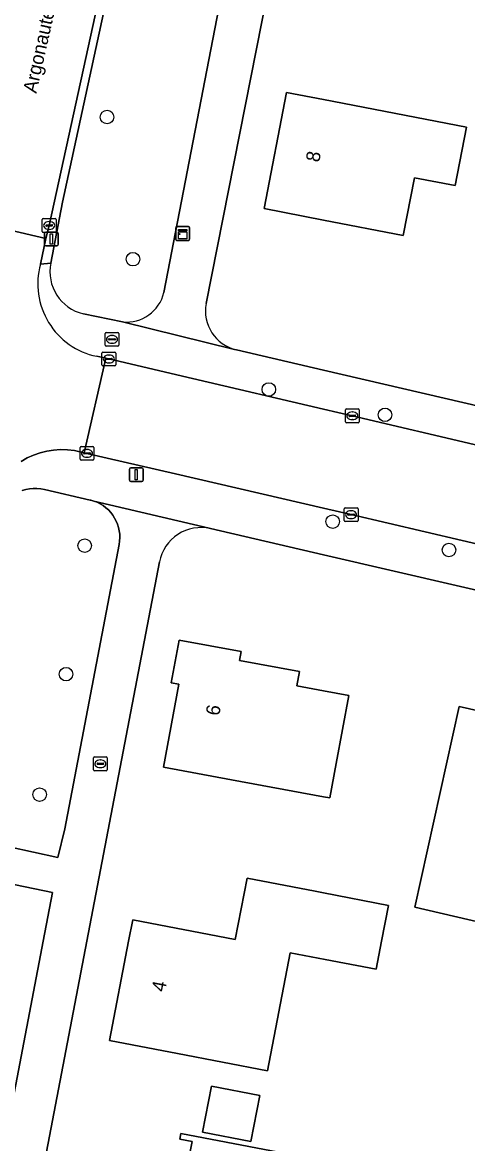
# Model space of a CAD drawing. Extents: x 162184 to 163154, y 385507 to 386516.
# Drawn here: x 162478.2 to 162510.4, y 385735.4 to 385816.4 of the extents above; entities that cross this region are included whole.
import ezdxf

# ---------------------------------------------------------------- set-up
doc = ezdxf.new("R2010")
doc.units = 0
for name, color, linetype in [('IMGEO_Boom', 7, 'Continuous'), ('IMGEO_Brandkraan', 7, 'Continuous'), ('IMGEO_Erf', 7, 'Continuous'), ('IMGEO_Groenvoorziening', 7, 'Continuous'), ('IMGEO_Kast', 7, 'Continuous'), ('IMGEO_Kolk', 7, 'Continuous'), ('IMGEO_Lichtmast', 7, 'Continuous'), ('IMGEO_Openbare_ruimte_label', 7, 'Continuous'), ('IMGEO_Pand', 7, 'Continuous'), ('IMGEO_Pand_nummerreeks', 7, 'Continuous'), ('IMGEO_Rijbaan_lokaal_gesloten', 7, 'Continuous'), ('IMGEO_Rijbaan_lokaal_open', 7, 'Continuous'), ('IMGEO_Voetpad_open', 7, 'Continuous')]:
    doc.layers.add(name, color=color, linetype=linetype)

msp = doc.modelspace()

# ---------------------------------------------------------------- linework, layer by layer
at = {"layer": 'IMGEO_Boom'}
for centre in [(162484.361, 385809.529), (162486.226, 385799.258), (162496.048, 385789.85), (162504.438, 385788.015), (162500.658, 385780.304), (162482.743, 385778.567), (162509.057, 385778.254), (162481.395, 385769.281), (162479.489, 385760.579)]:
    msp.add_circle(centre, 0.489, dxfattribs=at)
at = {"layer": 'IMGEO_Brandkraan'}
for p, q in [((162484.289, 385793.968), (162485.141, 385793.968)), ((162484.214, 385793.042), (162484.214, 385793.894)), ((162484.473, 385793.462), (162484.473, 385793.474)), ((162484.911, 385793.425), (162484.513, 385793.425)), ((162484.516, 385793.511), (162484.914, 385793.511)), ((162484.725, 385793.188), (162484.7, 385793.188)), ((162484.702, 385793.748), (162484.727, 385793.748)), ((162484.957, 385793.474), (162484.957, 385793.462)), ((162485.215, 385793.894), (162485.215, 385793.042)), ((162485.141, 385792.968), (162484.289, 385792.968)), ((162483.374, 385762.381), (162483.374, 385763.233)), ((162483.449, 385763.307), (162484.301, 385763.307)), ((162484.375, 385763.233), (162484.375, 385762.381)), ((162483.633, 385762.801), (162483.633, 385762.813)), ((162484.071, 385762.764), (162483.673, 385762.764)), ((162483.676, 385762.85), (162484.074, 385762.85)), ((162483.885, 385762.527), (162483.86, 385762.527)), ((162483.862, 385763.087), (162483.887, 385763.087)), ((162484.117, 385762.813), (162484.117, 385762.801)), ((162484.301, 385762.307), (162483.449, 385762.307))]:
    msp.add_line(p, q, dxfattribs=at)
for points in [[(162484.289, 385793.968), (162485.141, 385793.968)], [(162484.214, 385793.042), (162484.214, 385793.894)], [(162485.215, 385793.894), (162485.215, 385793.042)], [(162485.141, 385792.968), (162484.289, 385792.968)], [(162483.374, 385762.381), (162483.374, 385763.233)], [(162483.449, 385763.307), (162484.301, 385763.307)], [(162484.375, 385763.233), (162484.375, 385762.381)], [(162484.301, 385762.307), (162483.449, 385762.307)]]:
    msp.add_lwpolyline(points, dxfattribs=at)
for centre, radius, start, end in [((162484.291, 385793.892), 0.0765, 91.55205, 178.44795), ((162484.291, 385793.892), 0.0765, 91.55205, 178.44795), ((162485.139, 385793.892), 0.0765, 1.55205, 88.44795), ((162485.139, 385793.892), 0.0765, 1.55205, 88.44795), ((162484.513, 385793.471), 0.0403, 85.87752, 175.75265), ((162484.51, 385793.461), 0.0366, 178.93798, 274.71019), ((162484.914, 385793.468), 0.043, 264.86636, 352.45326), ((162484.918, 385793.473), 0.0386, 1.73085, 96.63898), ((162484.291, 385793.044), 0.0765, 181.55205, 268.44795), ((162484.291, 385793.044), 0.0765, 181.55205, 268.44795), ((162485.139, 385793.044), 0.0765, 271.55205, 358.44795), ((162485.139, 385793.044), 0.0765, 271.55205, 358.44795), ((162483.451, 385763.231), 0.0765, 91.55205, 178.44795), ((162483.451, 385763.231), 0.0765, 91.55205, 178.44795), ((162484.299, 385763.231), 0.0765, 1.55205, 88.44795), ((162484.299, 385763.231), 0.0765, 1.55205, 88.44795), ((162483.451, 385762.383), 0.0765, 181.55205, 268.44795), ((162483.451, 385762.383), 0.0765, 181.55205, 268.44795), ((162483.673, 385762.81), 0.0403, 85.87752, 175.75265), ((162483.67, 385762.8), 0.0366, 178.93798, 274.71019), ((162484.074, 385762.807), 0.043, 264.86636, 352.45326), ((162484.078, 385762.812), 0.0386, 1.73085, 96.63898), ((162484.299, 385762.383), 0.0765, 271.55205, 358.44795), ((162484.299, 385762.383), 0.0765, 271.55205, 358.44795)]:
    msp.add_arc(centre, radius, start, end, dxfattribs=at)
for centre, major_axis, ratio, start_param, end_param in [((162484.701, 385793.468), (-0.387, 0.002), 0.722429, 4.712389, 7.853982), ((162484.726, 385793.468), (-0.39, 0.002), 0.717154, 1.570796, 4.712389), ((162483.861, 385762.807), (-0.387, 0.002), 0.722429, 4.712389, 7.853982), ((162483.886, 385762.807), (-0.39, 0.002), 0.717154, 1.570796, 4.712389)]:
    msp.add_ellipse(centre, major_axis=major_axis, ratio=ratio, start_param=start_param, end_param=end_param, dxfattribs=at)
at = {"layer": 'IMGEO_Erf'}
for points in [[(162503.373, 385856.006), (162500, 385838.961), (162491.51, 385796.057)], [(162493.7, 385792.713), (162500, 385791.251), (162664.68, 385753.025), (162666.341, 385752.639)], [(162658.498, 385741.129), (162620.746, 385750), (162500, 385777.904), (162491.828, 385779.793)], [(162488.149, 385777.393), (162482.897, 385750), (162476.625, 385717.285)], [(162511.453, 385751.327), (162506.581, 385752.453), (162509.784, 385766.935), (162514.81, 385765.823)]]:
    msp.add_lwpolyline(points, dxfattribs=at)
for points in [[(162509.518, 385804.576), (162506.564, 385805.149), (162505.753, 385800.963), (162500, 385802.077), (162495.697, 385802.911), (162497.324, 385811.308), (162500, 385810.789), (162510.334, 385808.787)], [(162500, 385760.425), (162493.359, 385761.649), (162488.441, 385762.556), (162489.548, 385768.561), (162488.991, 385768.664), (162489.558, 385771.743), (162494.042, 385770.916), (162493.925, 385770.28), (162498.255, 385769.482), (162498.061, 385768.432), (162500, 385768.075), (162501.813, 385767.741), (162500.907, 385762.824), (162500.45, 385760.342)], [(162497.587, 385749.155), (162495.941, 385740.618), (162489.441, 385741.873), (162484.531, 385742.82), (162485.916, 385750), (162486.211, 385751.529), (162493.613, 385750.102), (162494.471, 385754.549), (162499.381, 385753.602), (162500, 385753.483), (162504.682, 385752.579), (162504.185, 385750), (162503.791, 385747.959), (162500.113, 385748.668)], [(162494.756, 385735.528), (162491.255, 385736.205), (162491.894, 385739.511), (162495.395, 385738.834)], [(162498.707, 385728.006), (162493.63, 385728.988), (162493.106, 385726.28), (162492.427, 385722.648), (162492.326, 385722.123), (162480.977, 385724.317), (162481.776, 385728.448), (162480.81, 385728.635), (162480.971, 385729.466), (162481.949, 385729.276), (162482.597, 385732.627), (162489.671, 385731.259), (162490.495, 385735.518), (162489.612, 385735.689), (162489.693, 385736.111), (162494.603, 385735.162), (162499.892, 385734.14), (162499.656, 385732.916)]]:
    msp.add_lwpolyline(points, close=True, dxfattribs=at)
for centre, radius, start, end in [((162494.352, 385795.529), 2.89, 169.47309, 256.96883), ((162491.143, 385776.823), 3.048, 77.01054, 169.22639)]:
    msp.add_arc(centre, radius, start, end, dxfattribs=at)
at = {"layer": 'IMGEO_Groenvoorziening'}
for points in [[(162488.47, 385796.85), (162495.395, 385832.741), (162488.296, 385834.094), (162487.623, 385833.272), (162481.141, 385803.386), (162480.302, 385798.982)], [(162482.65, 385795.32), (162485.484, 385794.728)], [(162471.994, 385757.971), (162480.797, 385756.048), (162481.301, 385758.106), (162485.231, 385778.657), (162485.266, 385778.901), (162485.28, 385779.147), (162485.271, 385779.394), (162485.241, 385779.639), (162485.188, 385779.88), (162485.115, 385780.115), (162485.02, 385780.343), (162484.906, 385780.561), (162484.773, 385780.769), (162484.621, 385780.964), (162484.453, 385781.144), (162484.269, 385781.309), (162484.072, 385781.456), (162483.862, 385781.586), (162483.641, 385781.696), (162483.411, 385781.785), (162483.175, 385781.855), (162483.143, 385781.862), (162479.838, 385782.625), (162479.568, 385782.675), (162479.296, 385782.7), (162479.022, 385782.701), (162478.749, 385782.677), (162478.479, 385782.629), (162478.214, 385782.557)]]:
    msp.add_lwpolyline(points, dxfattribs=at)
msp.add_lwpolyline([(162469.753, 385739.207), (162477.348, 385737.507), (162479.75, 385750), (162480.423, 385753.499), (162471.557, 385755.335), (162471.066, 385755.135), (162470.488, 385750), (162469.294, 385739.31)], close=True, dxfattribs=at)
for centre, radius, start, end in [((162483.325, 385798.337), 3.091, 167.95261, 257.38173), ((162485.758, 385797.504), 2.789, 264.35434, 346.44465)]:
    msp.add_arc(centre, radius, start, end, dxfattribs=at)
at = {"layer": 'IMGEO_Kast'}
for p, q in [((162489.316, 385800.688), (162489.316, 385801.529)), ((162489.316, 385801.529), (162489.316, 385800.688)), ((162489.391, 385801.613), (162490.232, 385801.613)), ((162490.232, 385801.613), (162489.391, 385801.613)), ((162490.316, 385801.538), (162490.316, 385800.697)), ((162490.316, 385800.697), (162490.316, 385801.538)), ((162490.241, 385800.613), (162489.4, 385800.613)), ((162489.4, 385800.613), (162490.241, 385800.613))]:
    msp.add_line(p, q, dxfattribs=at)
for points in [[(162489.511, 385801.403), (162490.111, 385801.403), (162490.111, 385801.318), (162489.511, 385801.318), (162489.511, 385801.403)], [(162489.511, 385801.228), (162490.111, 385801.228), (162490.111, 385800.739), (162489.511, 385800.739), (162489.511, 385801.228)]]:
    msp.add_lwpolyline(points, dxfattribs=at)
msp.add_circle((162489.595, 385801.077), 0.0377, dxfattribs=at)
for centre, start, end in [((162489.394, 385801.535), 92.4484, 184.28452), ((162489.394, 385801.535), 92.4484, 184.28452), ((162490.238, 385801.535), 2.4484, 94.28452), ((162490.238, 385801.535), 2.4484, 94.28452), ((162489.394, 385800.691), 182.4484, 274.28452), ((162489.394, 385800.691), 182.4484, 274.28452), ((162490.238, 385800.691), 272.4484, 4.28452), ((162490.238, 385800.691), 272.4484, 4.28452)]:
    msp.add_arc(centre, 0.0779, start, end, dxfattribs=at)
at = {"layer": 'IMGEO_Kolk'}
for p, q in [((162479.676, 385801.27), (162479.676, 385802.122)), ((162479.751, 385802.196), (162480.603, 385802.196)), ((162480.677, 385802.122), (162480.677, 385801.27)), ((162479.935, 385801.69), (162479.935, 385801.702)), ((162480.373, 385801.653), (162479.975, 385801.653)), ((162479.978, 385801.739), (162480.376, 385801.739)), ((162480.187, 385801.416), (162480.162, 385801.416)), ((162480.164, 385801.976), (162480.189, 385801.976)), ((162480.419, 385801.702), (162480.419, 385801.69)), ((162480.603, 385801.196), (162479.751, 385801.196)), ((162483.989, 385791.626), (162483.989, 385792.478)), ((162484.064, 385792.552), (162484.916, 385792.552)), ((162484.477, 385792.332), (162484.502, 385792.332)), ((162484.99, 385792.478), (162484.99, 385791.626)), ((162484.916, 385791.552), (162484.064, 385791.552)), ((162484.248, 385792.046), (162484.248, 385792.058)), ((162484.686, 385792.009), (162484.288, 385792.009)), ((162484.291, 385792.095), (162484.689, 385792.095)), ((162484.5, 385791.772), (162484.475, 385791.772)), ((162484.732, 385792.058), (162484.732, 385792.046)), ((162501.575, 385787.522), (162501.575, 385788.374)), ((162501.65, 385788.448), (162502.502, 385788.448)), ((162502.576, 385788.374), (162502.576, 385787.522)), ((162502.502, 385787.448), (162501.65, 385787.448)), ((162501.834, 385787.942), (162501.834, 385787.954)), ((162502.272, 385787.905), (162501.874, 385787.905)), ((162501.877, 385787.991), (162502.275, 385787.991)), ((162502.086, 385787.668), (162502.061, 385787.668)), ((162502.063, 385788.228), (162502.088, 385788.228)), ((162502.318, 385787.954), (162502.318, 385787.942)), ((162482.408, 385784.808), (162482.408, 385785.66)), ((162482.483, 385785.734), (162483.335, 385785.734)), ((162482.667, 385785.228), (162482.667, 385785.24)), ((162483.105, 385785.191), (162482.707, 385785.191)), ((162482.71, 385785.277), (162483.108, 385785.277)), ((162482.896, 385785.514), (162482.921, 385785.514)), ((162483.151, 385785.24), (162483.151, 385785.228)), ((162483.409, 385785.66), (162483.409, 385784.808)), ((162483.335, 385784.734), (162482.483, 385784.734)), ((162482.919, 385784.954), (162482.894, 385784.954)), ((162501.488, 385780.378), (162501.488, 385781.23)), ((162501.563, 385781.304), (162502.415, 385781.304)), ((162501.976, 385781.084), (162502.001, 385781.084)), ((162502.489, 385781.23), (162502.489, 385780.378)), ((162502.415, 385780.304), (162501.563, 385780.304)), ((162501.747, 385780.798), (162501.747, 385780.81)), ((162502.185, 385780.761), (162501.787, 385780.761)), ((162501.79, 385780.847), (162502.188, 385780.847)), ((162501.999, 385780.524), (162501.974, 385780.524)), ((162502.231, 385780.81), (162502.231, 385780.798))]:
    msp.add_line(p, q, dxfattribs=at)
for points in [[(162479.676, 385801.27), (162479.676, 385802.122)], [(162479.751, 385802.196), (162480.603, 385802.196)], [(162480.677, 385802.122), (162480.677, 385801.27)], [(162480.603, 385801.196), (162479.751, 385801.196)], [(162483.989, 385791.626), (162483.989, 385792.478)], [(162484.064, 385792.552), (162484.916, 385792.552)], [(162484.99, 385792.478), (162484.99, 385791.626)], [(162484.916, 385791.552), (162484.064, 385791.552)], [(162501.575, 385787.522), (162501.575, 385788.374)], [(162501.65, 385788.448), (162502.502, 385788.448)], [(162502.576, 385788.374), (162502.576, 385787.522)], [(162502.502, 385787.448), (162501.65, 385787.448)], [(162482.408, 385784.808), (162482.408, 385785.66)], [(162482.483, 385785.734), (162483.335, 385785.734)], [(162483.409, 385785.66), (162483.409, 385784.808)], [(162483.335, 385784.734), (162482.483, 385784.734)], [(162501.488, 385780.378), (162501.488, 385781.23)], [(162501.563, 385781.304), (162502.415, 385781.304)], [(162502.489, 385781.23), (162502.489, 385780.378)], [(162502.415, 385780.304), (162501.563, 385780.304)]]:
    msp.add_lwpolyline(points, dxfattribs=at)
for centre, radius, start, end in [((162479.753, 385802.12), 0.0765, 91.55205, 178.44795), ((162479.753, 385802.12), 0.0765, 91.55205, 178.44795), ((162480.601, 385802.12), 0.0765, 1.55205, 88.44795), ((162480.601, 385802.12), 0.0765, 1.55205, 88.44795), ((162479.753, 385801.272), 0.0765, 181.55205, 268.44795), ((162479.753, 385801.272), 0.0765, 181.55205, 268.44795), ((162479.975, 385801.699), 0.0403, 85.87752, 175.75265), ((162479.972, 385801.689), 0.0366, 178.93798, 274.71019), ((162480.376, 385801.696), 0.043, 264.86636, 352.45326), ((162480.38, 385801.701), 0.0386, 1.73085, 96.63898), ((162480.601, 385801.272), 0.0765, 271.55205, 358.44795), ((162480.601, 385801.272), 0.0765, 271.55205, 358.44795), ((162484.066, 385792.476), 0.0765, 91.55205, 178.44795), ((162484.066, 385792.476), 0.0765, 91.55205, 178.44795), ((162484.914, 385792.476), 0.0765, 1.55205, 88.44795), ((162484.914, 385792.476), 0.0765, 1.55205, 88.44795), ((162484.066, 385791.628), 0.0765, 181.55205, 268.44795), ((162484.066, 385791.628), 0.0765, 181.55205, 268.44795), ((162484.288, 385792.055), 0.0403, 85.87752, 175.75265), ((162484.285, 385792.045), 0.0366, 178.93798, 274.71019), ((162484.689, 385792.052), 0.043, 264.86636, 352.45326), ((162484.693, 385792.057), 0.0386, 1.73085, 96.63898), ((162484.914, 385791.628), 0.0765, 271.55205, 358.44795), ((162484.914, 385791.628), 0.0765, 271.55205, 358.44795), ((162501.652, 385788.372), 0.0765, 91.55205, 178.44795), ((162501.652, 385788.372), 0.0765, 91.55205, 178.44795), ((162502.5, 385788.372), 0.0765, 1.55205, 88.44795), ((162502.5, 385788.372), 0.0765, 1.55205, 88.44795), ((162501.652, 385787.524), 0.0765, 181.55205, 268.44795), ((162501.652, 385787.524), 0.0765, 181.55205, 268.44795), ((162501.874, 385787.951), 0.0403, 85.87752, 175.75265), ((162501.871, 385787.941), 0.0366, 178.93798, 274.71019), ((162502.275, 385787.948), 0.043, 264.86636, 352.45326), ((162502.279, 385787.953), 0.0386, 1.73085, 96.63898), ((162502.5, 385787.524), 0.0765, 271.55205, 358.44795), ((162502.5, 385787.524), 0.0765, 271.55205, 358.44795), ((162482.485, 385785.658), 0.0765, 91.55205, 178.44795), ((162482.485, 385785.658), 0.0765, 91.55205, 178.44795), ((162482.707, 385785.237), 0.0403, 85.87752, 175.75265), ((162482.704, 385785.227), 0.0366, 178.93798, 274.71019), ((162483.108, 385785.234), 0.043, 264.86636, 352.45326), ((162483.112, 385785.239), 0.0386, 1.73085, 96.63898), ((162483.333, 385785.658), 0.0765, 1.55205, 88.44795), ((162483.333, 385785.658), 0.0765, 1.55205, 88.44795), ((162482.485, 385784.81), 0.0765, 181.55205, 268.44795), ((162482.485, 385784.81), 0.0765, 181.55205, 268.44795), ((162483.333, 385784.81), 0.0765, 271.55205, 358.44795), ((162483.333, 385784.81), 0.0765, 271.55205, 358.44795), ((162501.565, 385781.228), 0.0765, 91.55205, 178.44795), ((162501.565, 385781.228), 0.0765, 91.55205, 178.44795), ((162502.413, 385781.228), 0.0765, 1.55205, 88.44795), ((162502.413, 385781.228), 0.0765, 1.55205, 88.44795), ((162501.565, 385780.38), 0.0765, 181.55205, 268.44795), ((162501.565, 385780.38), 0.0765, 181.55205, 268.44795), ((162501.787, 385780.807), 0.0403, 85.87752, 175.75265), ((162501.784, 385780.797), 0.0366, 178.93798, 274.71019), ((162502.188, 385780.804), 0.043, 264.86636, 352.45326), ((162502.192, 385780.809), 0.0386, 1.73085, 96.63898), ((162502.413, 385780.38), 0.0765, 271.55205, 358.44795), ((162502.413, 385780.38), 0.0765, 271.55205, 358.44795)]:
    msp.add_arc(centre, radius, start, end, dxfattribs=at)
for centre, major_axis, ratio, start_param, end_param in [((162480.163, 385801.696), (-0.387, 0.002), 0.722429, 4.712389, 7.853982), ((162480.188, 385801.696), (-0.39, 0.002), 0.717154, 1.570796, 4.712389), ((162484.476, 385792.052), (-0.387, 0.002), 0.722429, 4.712389, 7.853982), ((162484.501, 385792.052), (-0.39, 0.002), 0.717154, 1.570796, 4.712389), ((162502.062, 385787.948), (-0.387, 0.002), 0.722429, 4.712389, 7.853982), ((162502.087, 385787.948), (-0.39, 0.002), 0.717154, 1.570796, 4.712389), ((162482.895, 385785.234), (-0.387, 0.002), 0.722429, 4.712389, 7.853982), ((162482.92, 385785.234), (-0.39, 0.002), 0.717154, 1.570796, 4.712389), ((162501.975, 385780.804), (-0.387, 0.002), 0.722429, 4.712389, 7.853982), ((162502, 385780.804), (-0.39, 0.002), 0.717154, 1.570796, 4.712389)]:
    msp.add_ellipse(centre, major_axis=major_axis, ratio=ratio, start_param=start_param, end_param=end_param, dxfattribs=at)
at = {"layer": 'IMGEO_Lichtmast'}
for p, q in [((162479.937, 385801.214), (162480.727, 385801.214)), ((162480.727, 385801.214), (162479.937, 385801.214)), ((162479.837, 385800.314), (162479.837, 385801.114)), ((162479.837, 385801.114), (162479.837, 385800.314)), ((162480.827, 385801.114), (162480.827, 385800.314)), ((162480.827, 385800.314), (162480.827, 385801.114)), ((162480.727, 385800.214), (162479.937, 385800.214)), ((162479.937, 385800.214), (162480.727, 385800.214)), ((162486.071, 385784.191), (162486.861, 385784.191)), ((162486.861, 385784.191), (162486.071, 385784.191)), ((162485.971, 385783.291), (162485.971, 385784.091)), ((162485.971, 385784.091), (162485.971, 385783.291)), ((162486.961, 385784.091), (162486.961, 385783.291)), ((162486.961, 385783.291), (162486.961, 385784.091)), ((162486.861, 385783.191), (162486.071, 385783.191)), ((162486.071, 385783.191), (162486.861, 385783.191))]:
    msp.add_line(p, q, dxfattribs=at)
for points in [[(162480.257, 385801.089), (162480.407, 385801.089), (162480.407, 385800.339), (162480.257, 385800.339), (162480.257, 385801.089)], [(162486.391, 385784.066), (162486.541, 385784.066), (162486.541, 385783.316), (162486.391, 385783.316), (162486.391, 385784.066)]]:
    msp.add_lwpolyline(points, dxfattribs=at)
for centre, start, end in [((162479.937, 385801.114), 90, 180), ((162479.937, 385801.114), 90, 180), ((162480.727, 385801.114), 0, 90), ((162480.727, 385801.114), 360, 90), ((162479.937, 385800.314), 180, 270), ((162479.937, 385800.314), 180, 270), ((162480.727, 385800.314), 270, 0), ((162480.727, 385800.314), 270, 0), ((162486.071, 385784.091), 90, 180), ((162486.071, 385784.091), 90, 180), ((162486.861, 385784.091), 0, 90), ((162486.861, 385784.091), 360, 90), ((162486.071, 385783.291), 180, 270), ((162486.071, 385783.291), 180, 270), ((162486.861, 385783.291), 270, 0), ((162486.861, 385783.291), 270, 0)]:
    msp.add_arc(centre, 0.1, start, end, dxfattribs=at)
at = {"layer": 'IMGEO_Pand'}
for points in [[(162506.564, 385805.149), (162509.518, 385804.576), (162510.334, 385808.787), (162500, 385810.789), (162497.324, 385811.308), (162495.697, 385802.911), (162500, 385802.077), (162505.753, 385800.963)], [(162501.813, 385767.741), (162500, 385768.075), (162498.061, 385768.432), (162498.255, 385769.482), (162493.925, 385770.28), (162494.042, 385770.916), (162489.558, 385771.743), (162488.991, 385768.664), (162489.548, 385768.561), (162488.441, 385762.556), (162493.359, 385761.649), (162500, 385760.425), (162500.45, 385760.342), (162500.907, 385762.824)], [(162512.671, 385756.554), (162514.81, 385765.823), (162509.784, 385766.935), (162506.581, 385752.453), (162511.453, 385751.327)], [(162500.113, 385748.668), (162503.791, 385747.959), (162504.185, 385750), (162504.682, 385752.579), (162500, 385753.483), (162499.381, 385753.602), (162494.471, 385754.549), (162493.613, 385750.102), (162486.211, 385751.529), (162485.916, 385750), (162484.531, 385742.82), (162489.441, 385741.873), (162495.941, 385740.618), (162497.587, 385749.155)], [(162494.756, 385735.528), (162495.395, 385738.834), (162491.894, 385739.511), (162491.255, 385736.205)], [(162499.656, 385732.916), (162499.892, 385734.14), (162494.603, 385735.162), (162489.693, 385736.111), (162489.612, 385735.689), (162490.495, 385735.518), (162489.671, 385731.259), (162482.597, 385732.627), (162481.949, 385729.276), (162480.971, 385729.466), (162480.81, 385728.635), (162481.776, 385728.448), (162480.977, 385724.317), (162492.326, 385722.123), (162492.427, 385722.648), (162493.106, 385726.28), (162493.63, 385728.988), (162498.707, 385728.006)]]:
    msp.add_lwpolyline(points, close=True, dxfattribs=at)
at = {"layer": 'IMGEO_Rijbaan_lokaal_gesloten'}
msp.add_lwpolyline([(162472.173, 385802.564), (162479.937, 385800.744), (162480.172, 385801.696), (162483.694, 385817.751)], dxfattribs=at)
at = {"layer": 'IMGEO_Rijbaan_lokaal_open'}
for points in [[(162479.544, 385798.893), (162479.937, 385800.744), (162472.173, 385802.564)], [(162478.155, 385784.654), (162478.591, 385784.901), (162479.047, 385785.108), (162479.52, 385785.274), (162480.006, 385785.396), (162480.501, 385785.475), (162481.002, 385785.509), (162481.503, 385785.498), (162482.001, 385785.443), (162482.693, 385785.277), (162484.279, 385792.112), (162483.608, 385792.245)], [(162563.973, 385773.461), (162555.782, 385775.359), (162541.269, 385778.773), (162533.623, 385780.544), (162517.74, 385784.279), (162511.289, 385785.773), (162502.072, 385787.947), (162500, 385788.431), (162490.534, 385790.64), (162484.485, 385792.051), (162484.279, 385792.112), (162482.693, 385785.277), (162482.905, 385785.235), (162489.294, 385783.752), (162500, 385781.266), (162501.985, 385780.805), (162512.681, 385778.306), (162516.155, 385777.495), (162525.187, 385775.385), (162531.893, 385773.818), (162547.73, 385770.118), (162554.223, 385768.601), (162569.788, 385764.965)]]:
    msp.add_lwpolyline(points, dxfattribs=at)
msp.add_arc((162484.701, 385797.479), 5.347, 164.67222, 258.20365, dxfattribs=at)
at = {"layer": 'IMGEO_Voetpad_open'}
for points in [[(162500.041, 385856.239), (162500, 385856.023), (162498.465, 385847.952), (162496.72, 385839.474), (162496.343, 385837.597), (162489.376, 385838.83), (162488.296, 385834.094), (162495.395, 385832.741), (162488.47, 385796.85)], [(162491.51, 385796.057), (162500, 385838.961)], [(162480.302, 385798.982), (162479.544, 385798.893)], [(162500, 385791.251), (162493.7, 385792.713), (162493.571, 385792.73), (162485.484, 385794.728), (162482.65, 385795.32)], [(162485.484, 385794.728), (162493.571, 385792.73), (162493.7, 385792.713)], [(162483.608, 385792.245), (162484.279, 385792.112), (162484.485, 385792.051), (162490.534, 385790.64), (162500, 385788.431), (162502.072, 385787.947), (162511.289, 385785.773), (162511.404, 385786.262), (162517.855, 385784.77), (162517.74, 385784.279), (162533.623, 385780.544), (162533.74, 385781.041), (162541.386, 385779.273), (162541.269, 385778.773), (162555.782, 385775.359), (162555.9, 385775.857), (162564.089, 385773.951)], [(162666.341, 385752.639), (162664.68, 385753.025), (162500, 385791.251)], [(162512.681, 385778.306), (162501.985, 385780.805), (162500, 385781.266), (162489.294, 385783.752), (162482.905, 385785.235), (162482.693, 385785.277), (162482.001, 385785.443), (162481.503, 385785.498), (162481.002, 385785.509), (162480.501, 385785.475), (162480.006, 385785.396), (162479.52, 385785.274), (162479.047, 385785.108), (162478.591, 385784.901), (162478.155, 385784.654)], [(162478.214, 385782.557), (162478.479, 385782.629), (162478.749, 385782.677), (162479.022, 385782.701), (162479.296, 385782.7), (162479.568, 385782.675), (162479.838, 385782.625), (162483.143, 385781.862), (162483.175, 385781.855), (162483.411, 385781.785), (162491.723, 385779.824), (162491.828, 385779.793), (162500, 385777.904), (162620.746, 385750), (162658.498, 385741.129)], [(162491.828, 385779.793), (162491.723, 385779.824), (162483.411, 385781.785), (162483.641, 385781.696), (162483.862, 385781.586), (162484.072, 385781.456), (162484.269, 385781.309), (162484.453, 385781.144), (162484.621, 385780.964), (162484.773, 385780.769), (162484.906, 385780.561), (162485.02, 385780.343), (162485.115, 385780.115), (162485.188, 385779.88), (162485.241, 385779.639), (162485.271, 385779.394), (162485.28, 385779.147), (162485.266, 385778.901), (162485.231, 385778.657), (162481.301, 385758.106), (162480.797, 385756.048), (162471.994, 385757.971)], [(162476.625, 385717.285), (162482.897, 385750), (162488.149, 385777.393)], [(162471.557, 385755.335), (162480.423, 385753.499), (162479.75, 385750), (162477.348, 385737.507)]]:
    msp.add_lwpolyline(points, dxfattribs=at)
msp.add_lwpolyline([(162487.623, 385833.272), (162486.981, 385833.418), (162483.694, 385817.751), (162480.172, 385801.696), (162479.937, 385800.744), (162479.544, 385798.893), (162480.302, 385798.982), (162481.141, 385803.386)], close=True, dxfattribs=at)
for centre, radius, start, end in [((162484.701, 385797.479), 5.347, 164.67222, 258.20365), ((162483.325, 385798.337), 3.091, 167.95261, 257.38173), ((162485.758, 385797.504), 2.789, 264.35434, 346.44465), ((162494.352, 385795.529), 2.89, 169.47309, 256.96883), ((162491.143, 385776.823), 3.048, 77.01054, 169.22639)]:
    msp.add_arc(centre, radius, start, end, dxfattribs=at)

# ---------------------------------------------------------------- texts
at = {"layer": 'IMGEO_Openbare_ruimte_label'}
msp.add_text('Argonautenlaan', height=1, rotation=77.40905, dxfattribs=at).set_placement((162479.249, 385811.198))
at = {"layer": 'IMGEO_Pand_nummerreeks'}
for s, rotation, p in [('8', 79.03427, (162499.679, 385806.22)), ('6', 79.555, (162492.454, 385766.233)), ('4', 79.07963, (162488.54, 385746.283))]:
    msp.add_text(s, height=1, rotation=rotation, dxfattribs=at).set_placement(p)

doc.saveas('drawing.dxf')
